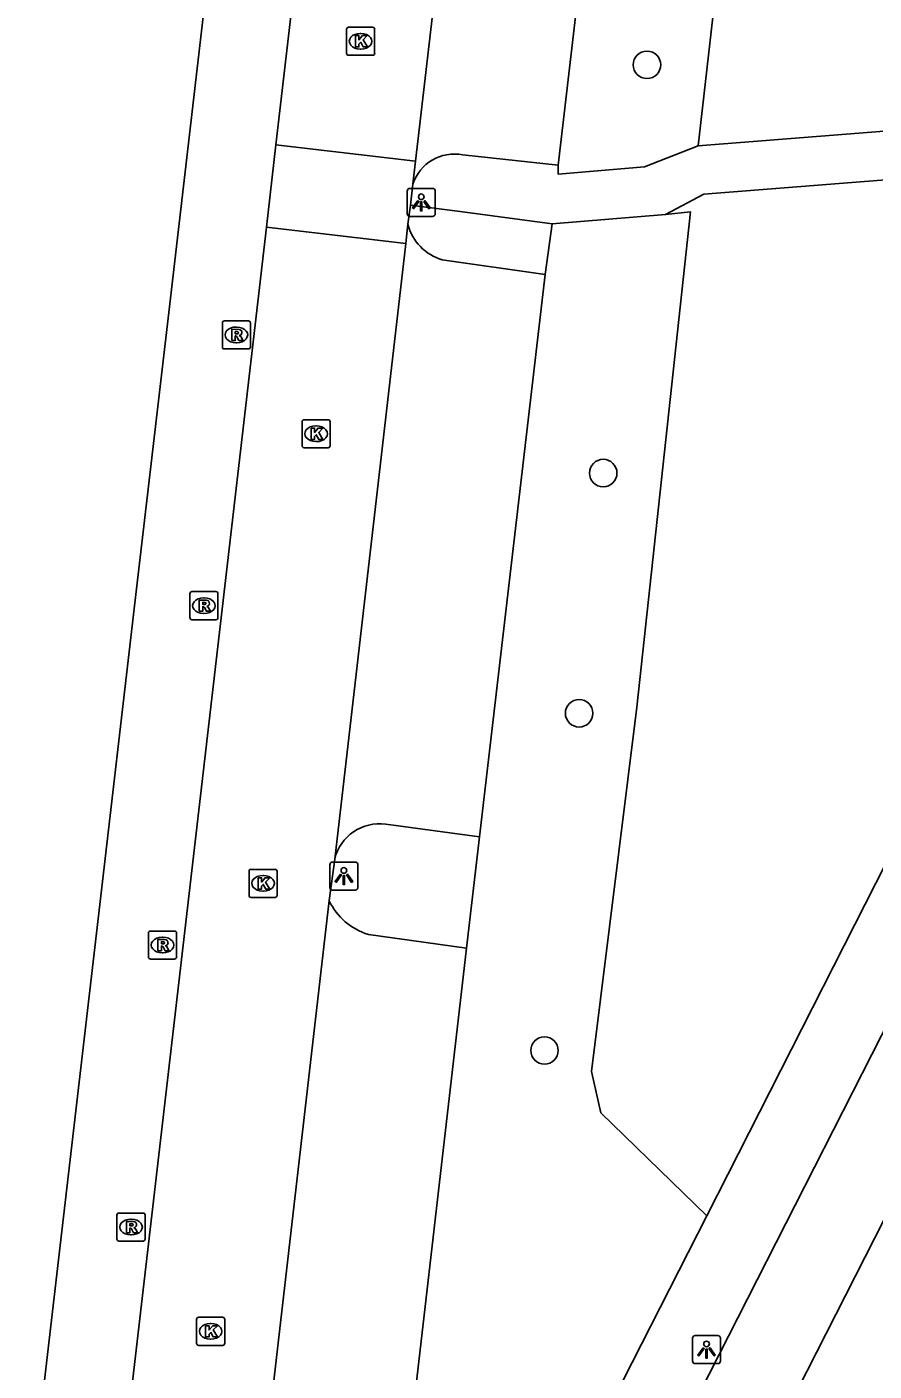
# Model space of a CAD drawing. Extents: x 161243 to 161752, y 384138 to 384885.
# Drawn here: x 161588.31 to 161618.45, y 384551.41 to 384599.27 of the extents above; entities that cross this region are included whole.
import ezdxf

# ---------------------------------------------------------------- set-up
doc = ezdxf.new("R2010")
doc.units = 0
for name, color, linetype in [('IMGEO_Boom', 7, 'Continuous'), ('IMGEO_Fietspad_gesloten', 7, 'Continuous'), ('IMGEO_Groenvoorziening', 7, 'Continuous'), ('IMGEO_Kolk', 7, 'Continuous'), ('IMGEO_Lichtpunt', 7, 'Continuous'), ('IMGEO_Pand', 7, 'Continuous'), ('IMGEO_Parkeervlak_open', 7, 'Continuous'), ('IMGEO_Rijbaan_lokaal_open', 7, 'Continuous'), ('IMGEO_Rioolput', 7, 'Continuous'), ('IMGEO_Voetpad_open', 7, 'Continuous')]:
    doc.layers.add(name, color=color, linetype=linetype)

msp = doc.modelspace()

# ---------------------------------------------------------------- linework, layer by layer
at = {"layer": 'IMGEO_Boom'}
for centre in [(161610.373, 384597.92), (161608.816, 384583.387), (161607.958, 384574.833), (161606.725, 384562.828)]:
    msp.add_circle(centre, 0.489, dxfattribs=at)
at = {"layer": 'IMGEO_Fietspad_gesloten'}
for points in [[(161518.014, 384365.014), (161522.72, 384374.49), (161548.308, 384424.931), (161625.518, 384576.727)], [(161520.707, 384363.649), (161526.535, 384375.146), (161550.415, 384422.299), (161627.114, 384573.143), (161627.772, 384574.506), (161627.927, 384574.874), (161628.195, 384575.423)]]:
    msp.add_lwpolyline(points, dxfattribs=at)
at = {"layer": 'IMGEO_Groenvoorziening'}
for points in [[(161612.189, 384595.037), (161614.238, 384612.956), (161613.925, 384616.415)], [(161612.501, 384556.942), (161608.73, 384560.61), (161608.399, 384562.085), (161610.008, 384575.053), (161611.918, 384592.69), (161611.034, 384592.597)], [(161606.999, 384592.263), (161606.745, 384590.46)], [(161604.412, 384570.437), (161603.945, 384566.477)]]:
    msp.add_lwpolyline(points, dxfattribs=at)
at = {"layer": 'IMGEO_Kolk'}
for p, q in [((161599.682, 384598.334), (161599.682, 384599.186)), ((161599.757, 384599.26), (161600.609, 384599.26)), ((161600.17, 384599.04), (161600.195, 384599.04)), ((161600.683, 384599.186), (161600.683, 384598.334)), ((161600.193, 384598.48), (161600.168, 384598.48)), ((161600.609, 384598.26), (161599.757, 384598.26)), ((161598.099, 384584.36), (161598.099, 384585.212)), ((161598.174, 384585.286), (161599.026, 384585.286)), ((161598.587, 384585.066), (161598.612, 384585.066)), ((161599.1, 384585.212), (161599.1, 384584.36)), ((161599.026, 384584.286), (161598.174, 384584.286)), ((161598.61, 384584.506), (161598.585, 384584.506)), ((161596.213, 384568.352), (161596.213, 384569.204)), ((161596.288, 384569.278), (161597.14, 384569.278)), ((161597.214, 384569.204), (161597.214, 384568.352)), ((161596.701, 384569.058), (161596.726, 384569.058)), ((161597.14, 384568.278), (161596.288, 384568.278)), ((161596.724, 384568.498), (161596.699, 384568.498)), ((161594.348, 384552.403), (161594.348, 384553.255)), ((161594.423, 384553.329), (161595.275, 384553.329)), ((161594.836, 384553.109), (161594.861, 384553.109)), ((161595.349, 384553.255), (161595.349, 384552.403)), ((161594.859, 384552.549), (161594.834, 384552.549)), ((161595.275, 384552.329), (161594.423, 384552.329))]:
    msp.add_line(p, q, dxfattribs=at)
for points in [[(161599.682, 384598.334), (161599.682, 384599.186)], [(161599.757, 384599.26), (161600.609, 384599.26)], [(161600.003, 384598.96), (161600.126, 384598.96), (161600.126, 384598.809), (161600.256, 384598.96), (161600.42, 384598.96), (161600.274, 384598.809), (161600.427, 384598.56), (161600.275, 384598.56), (161600.19, 384598.724), (161600.126, 384598.657), (161600.126, 384598.56), (161600.003, 384598.56), (161600.003, 384598.96)], [(161600.683, 384599.186), (161600.683, 384598.334)], [(161600.609, 384598.26), (161599.757, 384598.26)], [(161598.099, 384584.36), (161598.099, 384585.212)], [(161598.174, 384585.286), (161599.026, 384585.286)], [(161599.1, 384585.212), (161599.1, 384584.36)], [(161598.42, 384584.986), (161598.543, 384584.986), (161598.543, 384584.835), (161598.673, 384584.986), (161598.837, 384584.986), (161598.691, 384584.835), (161598.844, 384584.586), (161598.692, 384584.586), (161598.607, 384584.75), (161598.543, 384584.683), (161598.543, 384584.586), (161598.42, 384584.586), (161598.42, 384584.986)], [(161599.026, 384584.286), (161598.174, 384584.286)], [(161596.213, 384568.352), (161596.213, 384569.204)], [(161596.288, 384569.278), (161597.14, 384569.278)], [(161597.214, 384569.204), (161597.214, 384568.352)], [(161596.534, 384568.978), (161596.657, 384568.978), (161596.657, 384568.827), (161596.787, 384568.978), (161596.951, 384568.978), (161596.805, 384568.827), (161596.958, 384568.578), (161596.806, 384568.578), (161596.721, 384568.742), (161596.657, 384568.675), (161596.657, 384568.578), (161596.534, 384568.578), (161596.534, 384568.978)], [(161597.14, 384568.278), (161596.288, 384568.278)], [(161594.348, 384552.403), (161594.348, 384553.255)], [(161594.423, 384553.329), (161595.275, 384553.329)], [(161594.669, 384553.029), (161594.792, 384553.029), (161594.792, 384552.878), (161594.922, 384553.029), (161595.086, 384553.029), (161594.94, 384552.878), (161595.093, 384552.629), (161594.941, 384552.629), (161594.856, 384552.793), (161594.792, 384552.726), (161594.792, 384552.629), (161594.669, 384552.629), (161594.669, 384553.029)], [(161595.349, 384553.255), (161595.349, 384552.403)], [(161595.275, 384552.329), (161594.423, 384552.329)]]:
    msp.add_lwpolyline(points, dxfattribs=at)
for centre, start, end in [((161599.759, 384599.184), 91.552, 178.448), ((161599.759, 384599.184), 91.552, 178.448), ((161600.607, 384599.184), 1.552, 88.448), ((161600.607, 384599.184), 1.552, 88.448), ((161599.759, 384598.336), 181.552, 268.448), ((161599.759, 384598.336), 181.552, 268.448), ((161600.607, 384598.336), 271.552, 358.448), ((161600.607, 384598.336), 271.552, 358.448), ((161598.176, 384585.21), 91.552, 178.448), ((161598.176, 384585.21), 91.552, 178.448), ((161599.024, 384585.21), 1.552, 88.448), ((161599.024, 384585.21), 1.552, 88.448), ((161598.176, 384584.362), 181.552, 268.448), ((161598.176, 384584.362), 181.552, 268.448), ((161599.024, 384584.362), 271.552, 358.448), ((161599.024, 384584.362), 271.552, 358.448), ((161596.29, 384569.202), 91.552, 178.448), ((161596.29, 384569.202), 91.552, 178.448), ((161597.138, 384569.202), 1.552, 88.448), ((161597.138, 384569.202), 1.552, 88.448), ((161596.29, 384568.354), 181.552, 268.448), ((161596.29, 384568.354), 181.552, 268.448), ((161597.138, 384568.354), 271.552, 358.448), ((161597.138, 384568.354), 271.552, 358.448), ((161594.425, 384553.253), 91.552, 178.448), ((161594.425, 384553.253), 91.552, 178.448), ((161595.273, 384553.253), 1.552, 88.448), ((161595.273, 384553.253), 1.552, 88.448), ((161594.425, 384552.405), 181.552, 268.448), ((161594.425, 384552.405), 181.552, 268.448), ((161595.273, 384552.405), 271.552, 358.448), ((161595.273, 384552.405), 271.552, 358.448)]:
    msp.add_arc(centre, 0.0765, start, end, dxfattribs=at)
for centre, major_axis, ratio, start_param, end_param in [((161600.169, 384598.76), (-0.387, 0.002), 0.722429, 4.712389, 7.853982), ((161600.194, 384598.76), (-0.39, 0.002), 0.717154, 1.570796, 4.712389), ((161598.586, 384584.786), (-0.387, 0.002), 0.722429, 4.712389, 7.853982), ((161598.611, 384584.786), (-0.39, 0.002), 0.717154, 1.570796, 4.712389), ((161596.7, 384568.778), (-0.387, 0.002), 0.722429, 4.712389, 7.853982), ((161596.725, 384568.778), (-0.39, 0.002), 0.717154, 1.570796, 4.712389), ((161594.835, 384552.829), (-0.387, 0.002), 0.722429, 4.712389, 7.853982), ((161594.86, 384552.829), (-0.39, 0.002), 0.717154, 1.570796, 4.712389)]:
    msp.add_ellipse(centre, major_axis=major_axis, ratio=ratio, start_param=start_param, end_param=end_param, dxfattribs=at)
at = {"layer": 'IMGEO_Lichtpunt'}
for p, q in [((161601.842, 384593.425), (161601.842, 384592.618)), ((161601.842, 384593.425), (161601.842, 384592.618)), ((161602.744, 384593.52), (161601.936, 384593.52)), ((161602.744, 384593.52), (161601.936, 384593.52)), ((161602.838, 384592.618), (161602.838, 384593.425)), ((161602.838, 384592.618), (161602.838, 384593.425)), ((161601.936, 384592.524), (161602.744, 384592.524)), ((161601.936, 384592.524), (161602.744, 384592.524)), ((161599.09, 384569.441), (161599.09, 384568.634)), ((161599.09, 384569.441), (161599.09, 384568.634)), ((161599.992, 384569.536), (161599.184, 384569.536)), ((161599.992, 384569.536), (161599.184, 384569.536)), ((161600.086, 384568.634), (161600.086, 384569.441)), ((161600.086, 384568.634), (161600.086, 384569.441)), ((161599.184, 384568.54), (161599.992, 384568.54)), ((161599.184, 384568.54), (161599.992, 384568.54)), ((161611.993, 384552.584), (161611.993, 384551.777)), ((161611.993, 384552.584), (161611.993, 384551.777)), ((161612.895, 384552.679), (161612.087, 384552.679)), ((161612.895, 384552.679), (161612.087, 384552.679)), ((161612.989, 384551.777), (161612.989, 384552.584)), ((161612.989, 384551.777), (161612.989, 384552.584)), ((161612.087, 384551.683), (161612.895, 384551.683)), ((161612.087, 384551.683), (161612.895, 384551.683))]:
    msp.add_line(p, q, dxfattribs=at)
for points in [[(161602.216, 384593.089), (161602.255, 384593.061), (161602.067, 384592.799), (161602.029, 384592.826), (161602.216, 384593.089)], [(161602.318, 384593.041), (161602.365, 384593.041), (161602.365, 384592.719), (161602.318, 384592.719), (161602.318, 384593.041)], [(161602.428, 384593.061), (161602.466, 384593.088), (161602.653, 384592.826), (161602.614, 384592.798), (161602.428, 384593.061)], [(161599.464, 384569.105), (161599.503, 384569.077), (161599.315, 384568.815), (161599.277, 384568.842), (161599.464, 384569.105)], [(161599.566, 384569.057), (161599.613, 384569.057), (161599.613, 384568.735), (161599.566, 384568.735), (161599.566, 384569.057)], [(161599.676, 384569.077), (161599.714, 384569.104), (161599.901, 384568.842), (161599.862, 384568.814), (161599.676, 384569.077)], [(161612.367, 384552.248), (161612.406, 384552.22), (161612.218, 384551.958), (161612.18, 384551.985), (161612.367, 384552.248)], [(161612.469, 384552.2), (161612.516, 384552.2), (161612.516, 384551.878), (161612.469, 384551.878), (161612.469, 384552.2)], [(161612.579, 384552.22), (161612.617, 384552.247), (161612.804, 384551.985), (161612.765, 384551.957), (161612.579, 384552.22)]]:
    msp.add_lwpolyline(points, dxfattribs=at)
for centre in [(161602.341, 384593.223), (161599.589, 384569.239), (161612.492, 384552.382)]:
    msp.add_circle(centre, 0.0994, dxfattribs=at)
for centre, start, end in [((161601.936, 384593.425), 90, 180), ((161601.936, 384593.425), 90, 180), ((161602.744, 384593.425), 0, 90), ((161602.744, 384593.425), 0, 90), ((161601.936, 384592.618), 180, 270), ((161601.936, 384592.618), 180, 270), ((161602.744, 384592.618), 270, 0), ((161602.744, 384592.618), 270, 360), ((161599.184, 384569.441), 90, 180), ((161599.184, 384569.441), 90, 180), ((161599.992, 384569.441), 0, 90), ((161599.992, 384569.441), 0, 90), ((161599.184, 384568.634), 180, 270), ((161599.184, 384568.634), 180, 270), ((161599.992, 384568.634), 270, 0), ((161599.992, 384568.634), 270, 360), ((161612.087, 384552.584), 90, 180), ((161612.087, 384552.584), 90, 180), ((161612.895, 384552.584), 0, 90), ((161612.895, 384552.584), 0, 90), ((161612.087, 384551.777), 180, 270), ((161612.087, 384551.777), 180, 270), ((161612.895, 384551.777), 270, 0), ((161612.895, 384551.777), 270, 360)]:
    msp.add_arc(centre, 0.0946, start, end, dxfattribs=at)
at = {"layer": 'IMGEO_Pand'}
msp.add_lwpolyline([(161593.021, 384609.652), (161594.171, 384609.514), (161593.788, 384605.961), (161595.297, 384605.807), (161594.676, 384600.46), (161593.356, 384589.105), (161592.166, 384578.866), (161590.846, 384567.511), (161589.674, 384557.421), (161588.356, 384546.079), (161587.746, 384540.834), (161586.259, 384541.001), (161585.626, 384535.56)], dxfattribs=at)
at = {"layer": 'IMGEO_Parkeervlak_open'}
for points in [[(161607.21, 384594.349), (161609.841, 384616.919)], [(161606.745, 384590.46), (161603.09, 384590.984)], [(161606.745, 384590.46), (161604.412, 384570.437)], [(161601.082, 384570.882), (161604.412, 384570.437)], [(161603.945, 384566.477), (161600.464, 384566.954)], [(161603.945, 384566.477), (161601.652, 384546.508)]]:
    msp.add_lwpolyline(points, dxfattribs=at)
for centre, radius, start, end in [((161603.565, 384592.67), 1.752, 194.1202, 254.2646), ((161600.852, 384569.262), 1.637, 81.9149, 166.4184), ((161601.165, 384569.184), 2.338, 205.9022, 252.5528)]:
    msp.add_arc(centre, radius, start, end, dxfattribs=at)
at = {"layer": 'IMGEO_Rijbaan_lokaal_open'}
for points in [[(161602.142, 384594.492), (161604.979, 384618.961)], [(161599.25, 384613.004), (161597.172, 384595.069)], [(161596.833, 384592.139), (161597.172, 384595.069)], [(161597.172, 384595.069), (161602.142, 384594.492)], [(161602.142, 384594.492), (161602.043, 384593.668)], [(161602.043, 384593.668), (161601.957, 384592.928)], [(161601.957, 384592.928), (161601.866, 384592.243)], [(161601.866, 384592.243), (161601.788, 384591.563)], [(161596.833, 384592.139), (161590.199, 384534.878), (161590.1, 384534.683)], [(161601.788, 384591.563), (161596.833, 384592.139)], [(161599.261, 384569.646), (161601.788, 384591.563)], [(161599.062, 384568.163), (161599.261, 384569.646)], [(161596.532, 384546.136), (161599.062, 384568.163)]]:
    msp.add_lwpolyline(points, dxfattribs=at)
at = {"layer": 'IMGEO_Rioolput'}
for p, q in [((161595.264, 384587.879), (161595.264, 384588.731)), ((161595.339, 384588.805), (161596.191, 384588.805)), ((161595.752, 384588.585), (161595.777, 384588.585)), ((161596.265, 384588.731), (161596.265, 384587.879)), ((161595.775, 384588.025), (161595.75, 384588.025)), ((161596.191, 384587.805), (161595.339, 384587.805)), ((161594.107, 384578.239), (161594.107, 384579.091)), ((161594.182, 384579.165), (161595.034, 384579.165)), ((161594.595, 384578.945), (161594.62, 384578.945)), ((161595.108, 384579.091), (161595.108, 384578.239)), ((161594.618, 384578.385), (161594.593, 384578.385)), ((161595.034, 384578.165), (161594.182, 384578.165)), ((161592.634, 384566.156), (161592.634, 384567.008)), ((161592.709, 384567.082), (161593.561, 384567.082)), ((161593.122, 384566.862), (161593.147, 384566.862)), ((161593.635, 384567.008), (161593.635, 384566.156)), ((161593.561, 384566.082), (161592.709, 384566.082)), ((161593.145, 384566.302), (161593.12, 384566.302)), ((161591.515, 384556.116), (161591.515, 384556.968)), ((161591.59, 384557.042), (161592.442, 384557.042)), ((161592.003, 384556.822), (161592.028, 384556.822)), ((161592.516, 384556.968), (161592.516, 384556.116)), ((161592.442, 384556.042), (161591.59, 384556.042)), ((161592.026, 384556.262), (161592.001, 384556.262))]:
    msp.add_line(p, q, dxfattribs=at)
for points in [[(161595.264, 384587.879), (161595.264, 384588.731)], [(161595.339, 384588.805), (161596.191, 384588.805)], [(161595.853, 384588.503), (161595.601, 384588.505), (161595.601, 384588.105)], [(161595.779, 384588.424), (161595.725, 384588.424), (161595.725, 384588.343)], [(161596.265, 384588.731), (161596.265, 384587.879)], [(161595.601, 384588.105), (161595.725, 384588.105), (161595.725, 384588.267), (161595.736, 384588.267)], [(161595.725, 384588.343), (161595.777, 384588.343)], [(161595.783, 384588.238), (161595.854, 384588.105), (161595.994, 384588.105), (161595.929, 384588.231)], [(161596.191, 384587.805), (161595.339, 384587.805)], [(161594.107, 384578.239), (161594.107, 384579.091)], [(161594.182, 384579.165), (161595.034, 384579.165)], [(161594.696, 384578.863), (161594.444, 384578.865), (161594.444, 384578.465)], [(161594.622, 384578.784), (161594.568, 384578.784), (161594.568, 384578.703)], [(161595.108, 384579.091), (161595.108, 384578.239)], [(161594.444, 384578.465), (161594.568, 384578.465), (161594.568, 384578.627), (161594.579, 384578.627)], [(161594.568, 384578.703), (161594.62, 384578.703)], [(161594.626, 384578.598), (161594.697, 384578.465), (161594.837, 384578.465), (161594.772, 384578.591)], [(161595.034, 384578.165), (161594.182, 384578.165)], [(161592.634, 384566.156), (161592.634, 384567.008)], [(161592.709, 384567.082), (161593.561, 384567.082)], [(161593.635, 384567.008), (161593.635, 384566.156)], [(161593.223, 384566.78), (161592.971, 384566.782), (161592.971, 384566.382)], [(161592.971, 384566.382), (161593.095, 384566.382), (161593.095, 384566.544), (161593.106, 384566.544)], [(161593.149, 384566.701), (161593.095, 384566.701), (161593.095, 384566.62)], [(161593.095, 384566.62), (161593.147, 384566.62)], [(161593.153, 384566.515), (161593.224, 384566.382), (161593.364, 384566.382), (161593.299, 384566.508)], [(161593.561, 384566.082), (161592.709, 384566.082)], [(161591.515, 384556.116), (161591.515, 384556.968)], [(161591.59, 384557.042), (161592.442, 384557.042)], [(161592.516, 384556.968), (161592.516, 384556.116)], [(161592.104, 384556.74), (161591.852, 384556.742), (161591.852, 384556.342)], [(161591.852, 384556.342), (161591.976, 384556.342), (161591.976, 384556.504), (161591.987, 384556.504)], [(161592.03, 384556.661), (161591.976, 384556.661), (161591.976, 384556.58)], [(161591.976, 384556.58), (161592.028, 384556.58)], [(161592.034, 384556.475), (161592.105, 384556.342), (161592.245, 384556.342), (161592.18, 384556.468)], [(161592.442, 384556.042), (161591.59, 384556.042)]]:
    msp.add_lwpolyline(points, dxfattribs=at)
for centre, radius, start, end in [((161595.341, 384588.729), 0.0765, 91.552, 178.448), ((161595.341, 384588.729), 0.0765, 91.552, 178.448), ((161595.761, 384588.532), 0.19, 274.7715, 282.9687), ((161595.785, 384588.328), 0.0964, 77.0061, 93.1865), ((161595.799, 384588.385), 0.0378, 276.6634, 79.6772), ((161595.852, 384588.393), 0.109, 350.3612, 89.416), ((161595.85, 384588.393), 0.112, 277.5842, 350.9817), ((161596.189, 384588.729), 0.0765, 1.552, 88.448), ((161596.189, 384588.729), 0.0765, 1.552, 88.448), ((161595.341, 384587.881), 0.0765, 181.552, 268.448), ((161595.341, 384587.881), 0.0765, 181.552, 268.448), ((161595.735, 384588.214), 0.0533, 26.0293, 88.6989), ((161595.834, 384588.178), 0.108, 29.5134, 73.7905), ((161596.189, 384587.881), 0.0765, 271.552, 358.448), ((161596.189, 384587.881), 0.0765, 271.552, 358.448), ((161594.184, 384579.089), 0.0765, 91.552, 178.448), ((161594.184, 384579.089), 0.0765, 91.552, 178.448), ((161594.628, 384578.688), 0.0964, 77.0061, 93.1865), ((161594.642, 384578.745), 0.0378, 276.6634, 79.6772), ((161594.695, 384578.753), 0.109, 350.3612, 89.416), ((161595.032, 384579.089), 0.0765, 1.552, 88.448), ((161595.032, 384579.089), 0.0765, 1.552, 88.448), ((161594.578, 384578.574), 0.0533, 26.0293, 88.6989), ((161594.604, 384578.892), 0.19, 274.7715, 282.9687), ((161594.693, 384578.753), 0.112, 277.5842, 350.9817), ((161594.677, 384578.538), 0.108, 29.5134, 73.7905), ((161594.184, 384578.241), 0.0765, 181.552, 268.448), ((161594.184, 384578.241), 0.0765, 181.552, 268.448), ((161595.032, 384578.241), 0.0765, 271.552, 358.448), ((161595.032, 384578.241), 0.0765, 271.552, 358.448), ((161592.711, 384567.006), 0.0765, 91.552, 178.448), ((161592.711, 384567.006), 0.0765, 91.552, 178.448), ((161593.559, 384567.006), 0.0765, 1.552, 88.448), ((161593.559, 384567.006), 0.0765, 1.552, 88.448), ((161593.105, 384566.491), 0.0533, 26.0293, 88.6989), ((161593.131, 384566.809), 0.19, 274.7715, 282.9687), ((161593.155, 384566.605), 0.0964, 77.0061, 93.1865), ((161593.169, 384566.662), 0.0378, 276.6634, 79.6772), ((161593.222, 384566.67), 0.109, 350.3612, 89.416), ((161593.22, 384566.67), 0.112, 277.5842, 350.9817), ((161593.204, 384566.455), 0.108, 29.5134, 73.7905), ((161592.711, 384566.158), 0.0765, 181.552, 268.448), ((161592.711, 384566.158), 0.0765, 181.552, 268.448), ((161593.559, 384566.158), 0.0765, 271.552, 358.448), ((161593.559, 384566.158), 0.0765, 271.552, 358.448), ((161591.592, 384556.966), 0.0765, 91.552, 178.448), ((161591.592, 384556.966), 0.0765, 91.552, 178.448), ((161592.44, 384556.966), 0.0765, 1.552, 88.448), ((161592.44, 384556.966), 0.0765, 1.552, 88.448), ((161591.986, 384556.451), 0.0533, 26.0293, 88.6989), ((161592.012, 384556.769), 0.19, 274.7715, 282.9687), ((161592.036, 384556.565), 0.0964, 77.0061, 93.1865), ((161592.05, 384556.622), 0.0378, 276.6634, 79.6772), ((161592.103, 384556.63), 0.109, 350.3612, 89.416), ((161592.101, 384556.63), 0.112, 277.5842, 350.9817), ((161592.085, 384556.415), 0.108, 29.5134, 73.7905), ((161591.592, 384556.118), 0.0765, 181.552, 268.448), ((161591.592, 384556.118), 0.0765, 181.552, 268.448), ((161592.44, 384556.118), 0.0765, 271.552, 358.448), ((161592.44, 384556.118), 0.0765, 271.552, 358.448)]:
    msp.add_arc(centre, radius, start, end, dxfattribs=at)
for centre, major_axis, ratio, start_param, end_param in [((161595.751, 384588.305), (-0.387, 0.002), 0.722429, 4.712389, 7.853982), ((161595.776, 384588.305), (-0.39, 0.002), 0.717154, 1.570796, 4.712389), ((161594.594, 384578.665), (-0.387, 0.002), 0.722429, 4.712389, 7.853982), ((161594.619, 384578.665), (-0.39, 0.002), 0.717154, 1.570796, 4.712389), ((161593.121, 384566.582), (-0.387, 0.002), 0.722429, 4.712389, 7.853982), ((161593.146, 384566.582), (-0.39, 0.002), 0.717154, 1.570796, 4.712389), ((161592.002, 384556.542), (-0.387, 0.002), 0.722429, 4.712389, 7.853982), ((161592.027, 384556.542), (-0.39, 0.002), 0.717154, 1.570796, 4.712389)]:
    msp.add_ellipse(centre, major_axis=major_axis, ratio=ratio, start_param=start_param, end_param=end_param, dxfattribs=at)
at = {"layer": 'IMGEO_Voetpad_open'}
for points in [[(161632.647, 384596.649), (161612.189, 384595.037)], [(161607.21, 384594.349), (161603.819, 384594.717)], [(161612.189, 384595.037), (161610.285, 384594.287), (161607.212, 384594.029), (161607.21, 384594.349)], [(161611.034, 384592.597), (161612.398, 384593.313), (161630.304, 384594.73)], [(161631.2, 384593.755), (161623.4, 384578.41), (161612.501, 384556.942)], [(161601.957, 384592.928), (161603.727, 384592.694), (161606.999, 384592.263)], [(161611.034, 384592.597), (161606.999, 384592.263)], [(161612.501, 384556.942), (161601.206, 384534.744), (161601.061, 384534.46), (161600.997, 384534.334)]]:
    msp.add_lwpolyline(points, dxfattribs=at)
msp.add_arc((161603.522, 384593.192), 1.553, 78.9651, 162.1717, dxfattribs=at)

doc.saveas('drawing.dxf')
